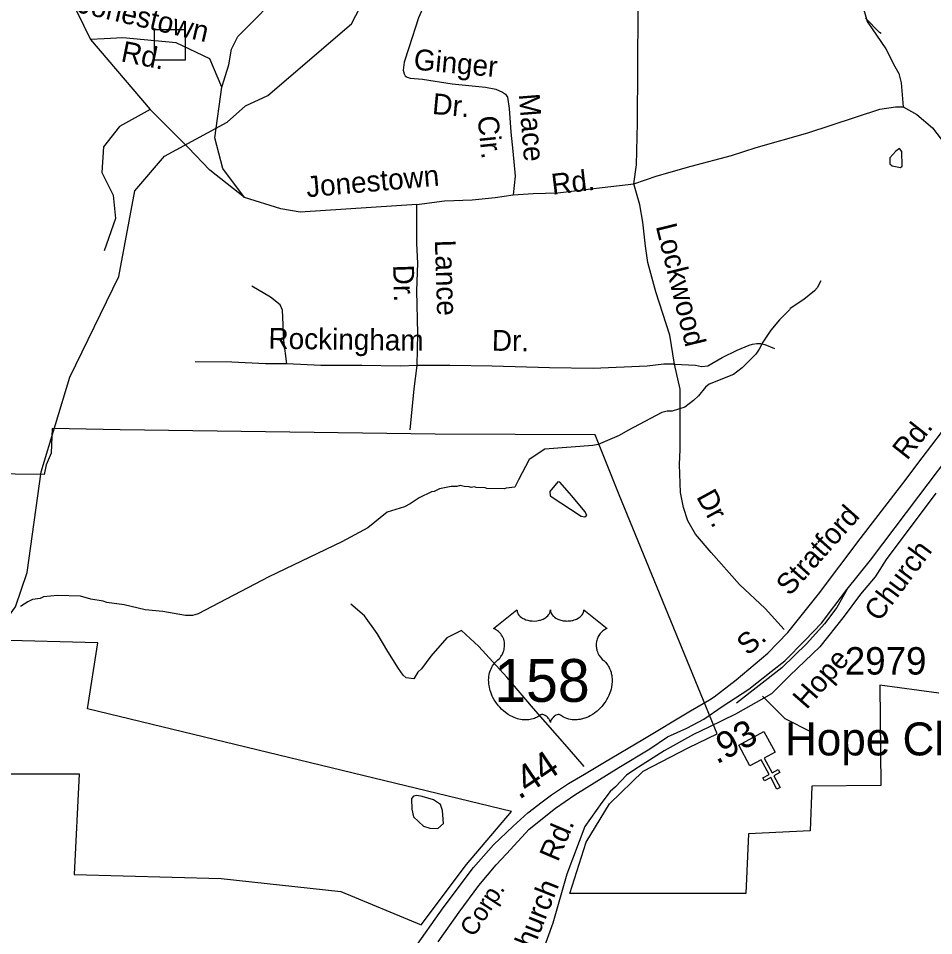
# Model space of a CAD drawing. Extents: x 1547597 to 1699558, y 810033 to 920809.
# Drawn here: x 1601176 to 1605342, y 832105 to 836281 of the extents above; entities that cross this region are included whole.
import ezdxf

# ---------------------------------------------------------------- set-up
doc = ezdxf.new("R2010")
doc.units = 0
for name, color, linetype in [('Exist Boundary Political City Limit New', 7, 'Continuous'), ('Exist Cultural Church CELL', 7, 'Continuous'), ('Exist Cultural Church Label', 7, 'Continuous'), ('Exist Hydrographic Creek Single Shore', 7, 'Continuous'), ('Exist Hydrographic Misc Water Feature', 7, 'Continuous'), ('Exist Railroad Mainline', 7, 'Continuous'), ('Exist Railroad Mainline Label', 7, 'Continuous'), ('Exist Railroad Siding', 7, 'Continuous'), ('Exist Road Non-System Structure Non-Sys Other CELL', 7, 'Continuous'), ('Exist Road Non-System Type 51', 7, 'Continuous'), ('Exist Road Non-System Type 51 Label', 7, 'Continuous'), ('Exist Road Primary US Label', 7, 'Continuous'), ('Exist Road Primary US Mileage Hundredths English Label', 7, 'Continuous'), ('Exist Road Primary US Shield CELL', 7, 'Continuous'), ('Exist Road Primary US Shield Number Label', 7, 'Continuous'), ('Exist Road Primary US UnDivided 4 Lane Attributed', 7, 'Continuous'), ('Exist Road Secondary Mileage Hundredths English Label', 7, 'Continuous'), ('Exist Road Secondary Type 51 Attributed', 7, 'Continuous'), ('Exist Road Secondary Type 51 Label', 7, 'Continuous'), ('Exist Road Secondary Type 51 Number Label', 7, 'Continuous'), ('Map Preparation Boundary City Limit Buffer Line', 7, 'Continuous')]:
    doc.layers.add(name, color=color, linetype=linetype)

msp = doc.modelspace()

# ---------------------------------------------------------------- linework, layer by layer
at = {"layer": 'Exist Boundary Political City Limit New'}
for points in [[(1605365.9, 833208.4), (1605097, 833245), (1605102.2, 832788), (1604787.2, 832785.8), (1604779.4, 832582.1), (1604500, 832569), (1604487, 832297.4), (1603686.3, 832296.5), (1603760.7, 832531), (1603866.7, 832704.6), (1604020.6, 832854.5), (1604228.4, 832961.6), (1604357.1, 833023.4), (1603911.2, 834111.5), (1603801.8, 834385), (1603073.8, 834388.1), (1601638.8, 834408.3), (1601330.5, 834414), (1601324.8, 834301.3), (1601302.3, 834247.8), (1601293.8, 834204.1), (1600367.5, 834215.4)], [(1603421.4, 832669.8), (1601491.4, 833138.1), (1601538.1, 833437.3), (1601077.1, 833450.4), (1601028.9, 833411.5), (1600986.1, 833381.7), (1600719.9, 832841.9), (1601453.4, 832841.9), (1601429.8, 832383.4), (1602099.7, 832365), (1602643.2, 832306.7), (1603010, 832154), (1603216.6, 832429.6), (1603421.4, 832669.8)]]:
    msp.add_lwpolyline(points, dxfattribs=at)
at = {"layer": 'Exist Cultural Church CELL'}
msp.add_lwpolyline([(1604620.5, 832940.2), (1604570.5, 832912.9), (1604606.8, 832846), (1604634.9, 832861.2), (1604642.5, 832847.2), (1604614.4, 832831.9), (1604643, 832779.1), (1604629, 832771.4), (1604600.3, 832824.3), (1604572.2, 832809.1), (1604564.5, 832823.1), (1604592.7, 832838.4), (1604556.4, 832905.3), (1604505.7, 832877.9), (1604454.9, 832971.5), (1604569.7, 833033.7)], close=True, dxfattribs=at)
at = {"layer": 'Exist Hydrographic Creek Single Shore'}
msp.add_lwpolyline([(1600064.7, 831799.1), (1600148.6, 831863), (1600718.7, 832724.7), (1600803.7, 832814.9), (1601019.6, 833404.6), (1601163.6, 833602), (1601215.6, 833758.5), (1601280.6, 834216.7), (1601410.6, 834647.4), (1601633.6, 835105.8), (1601705.6, 835495), (1601841.7, 835653), (1602126.7, 835808.1), (1602210.6, 835881.9), (1602311.6, 835929.1), (1602691.7, 836256.2), (1603153.7, 837143)], dxfattribs=at)
at = {"layer": 'Exist Hydrographic Misc Water Feature'}
for points in [[(1605103.6, 836212.3), (1605095.6, 836216.4), (1605032.6, 836281.2)], [(1605169.3, 835676.7), (1605143, 835646.4), (1605142.7, 835617.9), (1605154, 835609.1), (1605191.9, 835601.5), (1605198.3, 835607.4), (1605197.2, 835674.3), (1605186.3, 835689.1), (1605169.3, 835676.7)], [(1604828.4, 835086.3), (1604811.9, 835054.6), (1604799.8, 835040.8), (1604751.2, 835001.5), (1604688.8, 834960.3), (1604686.6, 834954.3), (1604640.1, 834909), (1604601.4, 834861.6), (1604564.7, 834806.1), (1604548.3, 834774.4), (1604532, 834752.6), (1604471.2, 834689.4), (1604430.8, 834660), (1604320.2, 834615.5), (1604304.1, 834601.8), (1604271.5, 834562.2), (1604249.3, 834540.6), (1604208.9, 834511.1), (1604152.7, 834491.9), (1604128.7, 834492.3), (1604104.6, 834486.6), (1603949.6, 834404.8), (1603911.3, 834381.3), (1603814.8, 834340.7), (1603790.8, 834337), (1603573.1, 834319.6), (1603500.5, 834272.6), (1603452.4, 834179.4), (1603436.3, 834146), (1603396.4, 834142.5), (1603388.3, 834138.6), (1603308.4, 834139.8), (1603300.4, 834143.9), (1603260.4, 834144.4), (1603252.5, 834148.5), (1603236.5, 834144.8), (1603228.5, 834148.9), (1603204.5, 834149.2), (1603186.6, 834153.5), (1603172.5, 834149.7), (1603146.6, 834150), (1603092.5, 834138.8), (1603068.4, 834127.1), (1603056.3, 834125.3), (1603000, 834098.1), (1602959.6, 834070.7), (1602933.5, 834057), (1602855, 834032.7), (1602767.5, 833962.1), (1602649, 833897.1), (1602315.9, 833738.9), (1601994.9, 833569.5), (1601978.8, 833565.7), (1601969.3, 833562.6), (1601937.3, 833563), (1601833.6, 833580.4), (1601753.7, 833587.6), (1601658.1, 833610.9), (1601578.3, 833622), (1601562.4, 833628.2), (1601506.6, 833637), (1601458.7, 833649.7), (1601354.9, 833653.1), (1601290.8, 833648), (1601274.7, 833640.3), (1601240.6, 833634.7), (1601218.6, 833625), (1601186.3, 833603.4)], [(1603695.2, 834107.7), (1603640.6, 834169.6), (1603631.4, 834171.6), (1603594.6, 834127.1), (1603596.9, 834107.9), (1603738.2, 834014.5), (1603754.9, 834012), (1603763.5, 834018.5), (1603753.7, 834036.3), (1603695.2, 834107.7)], [(1603065, 832722.8), (1603014.4, 832737.9), (1602990.4, 832742.3), (1602974.9, 832739.6), (1602965.7, 832729.7), (1602966.4, 832681.5), (1602974.4, 832646.1), (1603019.6, 832603.1), (1603048.7, 832594.5), (1603085.2, 832592.8), (1603111.2, 832615), (1603106.1, 832675.3), (1603098, 832702.1), (1603065, 832722.8)]]:
    msp.add_lwpolyline(points, dxfattribs=at)
at = {"layer": 'Exist Railroad Mainline'}
msp.add_lwpolyline([(1603087.4, 832077), (1603182.9, 832211.8), (1603272.5, 832333.7), (1603351.2, 832427.5), (1603398, 832477), (1603501.4, 832589.5), (1603621.2, 832685.1), (1603709, 832745.6), (1603909.3, 832870.7), (1604049.9, 832954.8), (1604130, 833009.4), (1604218.3, 833049.6), (1604296.6, 833090.6), (1604379.8, 833147.9), (1604500.2, 833227), (1604603.1, 833308), (1604664.7, 833356.3), (1604757.9, 833449.6), (1604831, 833528.2), (1604948.8, 833682.4), (1605054.7, 833814), (1605274.8, 834106), (1605448.8, 834335.6)], dxfattribs=at)
at = {"layer": 'Exist Railroad Siding'}
msp.add_lwpolyline([(1604948.8, 833682.4), (1604901.9, 833598.8), (1604845.9, 833524.7), (1604764.2, 833434.7), (1604650.7, 833324.6), (1604445, 833162.7)], dxfattribs=at)
at = {"layer": 'Exist Road Non-System Structure Non-Sys Other CELL'}
msp.add_lwpolyline([(1601795.9, 836229.4), (1601934.8, 836229.4), (1601934.8, 836090.4), (1601795.9, 836090.4)], close=True, dxfattribs=at)
at = {"layer": 'Exist Road Non-System Type 51'}
for points in [[(1601426.7, 836834.6), (1601406.7, 836620.4), (1601410, 836449.6), (1601440.1, 836315.7), (1601504.7, 836184.7)], [(1602101.5, 835967.6), (1602133.6, 836069.2), (1602146.5, 836141), (1602175.3, 836198.6), (1602262.3, 836285.3), (1602355.3, 836384.1), (1602401.8, 836427.6), (1602462.2, 836454.8), (1602556.3, 836475.5), (1602580, 836482.6), (1602602.4, 836492.9), (1602614.8, 836499.7), (1602624.6, 836508.5), (1602630.8, 836520.6), (1602634.9, 836534.5), (1602637.5, 836572.3), (1602642.3, 836644.2)], [(1603106.4, 836538.3), (1603067.3, 836442.9), (1602997.2, 836283.8), (1602953.4, 836146.4), (1602932.7, 836080.8), (1602928.1, 836044.9), (1602932, 836028.8), (1602937.4, 836019.3), (1602945.7, 836012.7), (1602959.8, 836008.2), (1603015.5, 836003.7), (1603151, 835982.1), (1603302.8, 835968), (1603349, 835957.9), (1603380.4, 835945.1), (1603393.6, 835936), (1603402.7, 835922.4), (1603409.3, 835870.8), (1603417.9, 835762.8), (1603426.7, 835676.6), (1603437.2, 835562.5), (1603427.5, 835476.8)], [(1603978.1, 835527.1), (1603989.2, 835613.3), (1603993.6, 835805.3), (1603995, 836057.1), (1603996.5, 836319), (1603994.4, 836474.9)], [(1605011.1, 836398.5), (1605021.6, 836330.2), (1605039.9, 836267.2), (1605123.9, 836142.8), (1605165.9, 836061.4), (1605184.2, 836029.9), (1605194.7, 835987.9), (1605202.6, 835877.6)], [(1602101.5, 835967.6), (1602047.8, 836096.5), (1601893.7, 836170), (1601651.5, 836192), (1601567.1, 836188.3), (1601504.7, 836184.7)], [(1601504.7, 836184.7), (1601776.2, 835865.2)], [(1602205.6, 835464.9), (1602106.5, 835597.1), (1602069.8, 835736.6), (1602101.5, 835967.6)], [(1601776.2, 835865.2), (1601636.8, 835788), (1601563.4, 835696.2), (1601556.1, 835578.7), (1601607.4, 835475.9), (1601618.5, 835369.4), (1601567.1, 835222.5)], [(1602205.6, 835464.9), (1602047.8, 835589.7), (1601948.7, 835692.6), (1601776.2, 835865.2)], [(1603978.1, 835527.1), (1604083.1, 835563.9), (1604237.9, 835608.5), (1604421.5, 835655.8), (1604534.3, 835692.5), (1604769.7, 835759.5), (1605097.7, 835867.1), (1605168.5, 835877.6), (1605202.6, 835877.6)], [(1605202.6, 835877.6), (1605265.6, 835843.5), (1605336.4, 835783.1), (1605504.3, 835563.9), (1605635.5, 835385.4), (1605771, 835207.7), (1605834.6, 835117), (1605879.8, 835046.3)], [(1603427.5, 835476.8), (1603519.5, 835483.6), (1603631.4, 835486.1), (1603807.5, 835507.9), (1603978.1, 835527.1)], [(1604163.1, 834706.1), (1604141.2, 834838.5), (1604077, 835036.4), (1604041, 835170), (1604030.8, 835244.5), (1604017.9, 835352.4), (1604004.3, 835432.6), (1603978.1, 835527.1)], [(1602989.2, 835434), (1602458.8, 835398.8), (1602370.7, 835413.5), (1602205.6, 835464.9)], [(1602989.2, 835434), (1603115.2, 835449.7), (1603241.1, 835455), (1603346, 835465.5), (1603427.5, 835476.8)], [(1602990.8, 834699.8), (1602994.5, 834845.9), (1602989.2, 835040.1), (1602994.5, 835166.2), (1602989.2, 835255.4), (1602989.2, 835434)], [(1602398.2, 834707.5), (1602384.9, 834814.6), (1602380.2, 834920.6), (1602378.7, 834952.6), (1602367, 834976.7), (1602323.5, 835011.4), (1602238.2, 835062.3)], [(1604163.1, 834706.1), (1604258.2, 834701.6), (1604284.9, 834696), (1604314.8, 834699.6), (1604379.2, 834736.9), (1604447.5, 834770), (1604501.8, 834793.3), (1604517.9, 834798.3), (1604537.8, 834800.7), (1604556, 834800.2), (1604573.7, 834796.2), (1604617.5, 834777.7)], [(1602398.2, 834707.5), (1602300.6, 834707.5), (1602147.1, 834715.2), (1601980.2, 834717.8)], [(1602990.8, 834699.8), (1602913.8, 834697.2), (1602739.2, 834699.8), (1602552.3, 834699.8), (1602398.2, 834707.5)], [(1602960, 834406.9), (1602978, 834594.5), (1602990.8, 834699.8)], [(1604163.1, 834706.1), (1604113.5, 834706.1), (1604038.5, 834697.2), (1603792, 834686.9), (1603594.2, 834689.5), (1603332.3, 834697.2), (1603139.8, 834699.8), (1602990.8, 834699.8)], [(1604661.1, 833499.1), (1604575.6, 833594.6), (1604458.3, 833702.8), (1604329.9, 833849.4), (1604257.7, 833932.9), (1604223.9, 833993.8), (1604203.6, 834054.7), (1604190.1, 834121.9), (1604185.6, 834250.5), (1604187.9, 834318.1), (1604187.9, 834392.6), (1604187.9, 834473.8), (1604187.9, 834593.3), (1604163.1, 834706.1)], [(1603751.6, 832875.7), (1603683.9, 832952), (1603520.2, 833138.4), (1603398.7, 833281.6), (1603272.6, 833421), (1603192.8, 833494.3), (1603126.2, 833460.5), (1603053.1, 833377.4), (1603010.3, 833320.2), (1602994.1, 833303.9), (1602975.5, 833274), (1602942, 833278.2), (1602927.7, 833291.1), (1602906.7, 833320.6), (1602857.7, 833399.2), (1602808.9, 833479.9), (1602752.1, 833560.5), (1602688.7, 833613.4)], [(1604786.2, 833030.9), (1604667, 833092.4), (1604562.5, 833195.5)]]:
    msp.add_lwpolyline(points, dxfattribs=at)
at = {"layer": 'Exist Road Primary US Shield CELL'}
msp.add_lwpolyline([(1603445.6, 833588), (1603445.9, 833583.6), (1603446.9, 833578.4), (1603447.8, 833575.7), (1603450.2, 833570.5), (1603454.2, 833564.4), (1603459.8, 833558.5), (1603466.2, 833553.3), (1603470.5, 833550.5), (1603477.7, 833546.6), (1603485.9, 833543.2), (1603495.1, 833540.5), (1603504.4, 833538.6), (1603514.7, 833537.5), (1603524.8, 833537.3), (1603535.7, 833538.1), (1603547.8, 833540.5), (1603553.3, 833541.9), (1603559.6, 833544), (1603565.3, 833546.4), (1603571.7, 833549.8), (1603576.7, 833553.1), (1603580.7, 833556), (1603586.4, 833561.4), (1603590.9, 833567), (1603592.8, 833570.1), (1603594.4, 833573.1), (1603596.6, 833579.5), (1603597.2, 833582.3), (1603597.7, 833588.2), (1603598.1, 833583.3), (1603598.6, 833580.2), (1603599.4, 833577.2), (1603600.6, 833574), (1603602.9, 833569.5), (1603605.4, 833565.7), (1603610.1, 833560.1), (1603613.1, 833557.3), (1603615.8, 833555.1), (1603623, 833550.2), (1603631.4, 833545.9), (1603635.6, 833544.1), (1603639.9, 833542.6), (1603645.3, 833541), (1603650.8, 833539.6), (1603656.4, 833538.7), (1603662, 833537.9), (1603667.8, 833537.4), (1603672.5, 833537.3), (1603678.3, 833537.4), (1603683.6, 833537.7), (1603689.1, 833538.3), (1603695.1, 833539.3), (1603699.9, 833540.4), (1603706.3, 833542.1), (1603712.1, 833544.2), (1603717.2, 833546.4), (1603723.8, 833549.8), (1603729.1, 833553.1), (1603733, 833556.3), (1603737.7, 833560.5), (1603742, 833565.6), (1603744.6, 833569.3), (1603746.4, 833573.2), (1603748.1, 833577.2), (1603749.2, 833581.5), (1603749.7, 833585.2), (1603749.8, 833588.3), (1603856.1, 833503.7), (1603853.6, 833502.7), (1603847.8, 833499.9), (1603843.2, 833497.2), (1603835.9, 833492), (1603832.7, 833489.2), (1603829.6, 833486.3), (1603826.7, 833483.1), (1603824.2, 833480.2), (1603821.1, 833475.9), (1603818.3, 833471.6), (1603815.6, 833466.9), (1603813.7, 833462.8), (1603810.4, 833454.3), (1603808.8, 833448.9), (1603807.8, 833444.3), (1603806.6, 833434.8), (1603806.3, 833430.3), (1603806.3, 833425.8), (1603806.5, 833421.1), (1603806.9, 833416.6), (1603807.8, 833411.9), (1603808.5, 833407.8), (1603809.8, 833402.7), (1603811.7, 833396.8), (1603814, 833391.1), (1603818.9, 833381.8), (1603825.1, 833372.4), (1603829.6, 833367.1), (1603834, 833362.6), (1603840.6, 833357.1), (1603844.1, 833353.9), (1603848.2, 833349.9), (1603854.8, 833342.1), (1603857.5, 833338.5), (1603860.3, 833334.4), (1603862.8, 833330.2), (1603865.3, 833325.7), (1603867.3, 833321.7), (1603871, 833312.6), (1603873.8, 833303.8), (1603875, 833299.1), (1603877, 833288.7), (1603877.7, 833283.5), (1603878.6, 833273.4), (1603878.6, 833261.1), (1603877.7, 833249.4), (1603875.5, 833235.8), (1603873.6, 833227.6), (1603870.8, 833218.1), (1603868.1, 833209.9), (1603863.3, 833197.8), (1603859, 833189), (1603853.4, 833178.7), (1603849.6, 833172.4), (1603845.1, 833165.8), (1603839.5, 833158.1), (1603833, 833150), (1603825.1, 833141.4), (1603818.8, 833135), (1603810.5, 833127.6), (1603805.5, 833123.5), (1603798.3, 833118.1), (1603788.6, 833111.5), (1603778.9, 833105.9), (1603770.7, 833101.7), (1603763.4, 833098.6), (1603754, 833095), (1603738.3, 833090.7), (1603732.6, 833089.5), (1603725.8, 833088.5), (1603719.5, 833087.9), (1603713.3, 833087.5), (1603705, 833087.5), (1603696.8, 833088.1), (1603689, 833089.2), (1603680.9, 833090.9), (1603672.4, 833093.4), (1603664.7, 833096.5), (1603657, 833100.3), (1603643.8, 833108.6), (1603640, 833110.6), (1603637.9, 833111.2), (1603632.8, 833111.4), (1603628, 833110.4), (1603623.1, 833108.5), (1603620.2, 833106.9), (1603616.3, 833104.3), (1603613.2, 833101.9), (1603609.6, 833098.5), (1603607.1, 833095.6), (1603605.2, 833093.3), (1603601.5, 833087.5), (1603600.2, 833084.7), (1603598.8, 833081.1), (1603597.6, 833075.9), (1603595.9, 833082.5), (1603593.9, 833086.9), (1603591.7, 833090.7), (1603589.3, 833094), (1603585.6, 833098.3), (1603582.3, 833101.5), (1603578.3, 833104.8), (1603574, 833107.3), (1603570.6, 833109.1), (1603567.5, 833110.3), (1603563.6, 833111.2), (1603560.5, 833111.5), (1603557.9, 833111.4), (1603554.4, 833110.6), (1603549.6, 833107.1), (1603545, 833104), (1603540.1, 833100.9), (1603534.2, 833097.8), (1603529.8, 833095.8), (1603524.7, 833093.8), (1603518.7, 833091.8), (1603512.1, 833090.1), (1603505.4, 833088.7), (1603499.5, 833087.8), (1603493.2, 833087.2), (1603487.5, 833087), (1603481.5, 833087.1), (1603475.9, 833087.5), (1603469.5, 833088.1), (1603461.4, 833089.3), (1603454.8, 833090.8), (1603447.7, 833092.7), (1603440.5, 833095), (1603432.8, 833097.9), (1603423.1, 833102.1), (1603416.4, 833105.6), (1603405.8, 833111.7), (1603393.4, 833120.3), (1603384, 833127.9), (1603377.1, 833134.1), (1603367, 833144.4), (1603361.1, 833151.1), (1603351.8, 833163.2), (1603345.8, 833171.9), (1603341.9, 833178.3), (1603336.3, 833188.6), (1603333.2, 833195.1), (1603329.2, 833204.5), (1603326, 833213.1), (1603323.4, 833221.2), (1603322, 833226.5), (1603319.9, 833235.6), (1603318.7, 833242), (1603317.5, 833250.9), (1603316.9, 833260.2), (1603316.7, 833268.8), (1603317, 833276), (1603317.8, 833284.4), (1603319.2, 833293.2), (1603320.9, 833300.8), (1603322.4, 833306.3), (1603324.7, 833312.9), (1603327.7, 833320.3), (1603331.2, 833327.3), (1603334.5, 833333.2), (1603338.7, 833339.4), (1603342.9, 833344.8), (1603348.3, 833350.7), (1603354, 833356.1), (1603359.1, 833360.3), (1603365.3, 833366.3), (1603368.5, 833370), (1603372.4, 833375), (1603375.4, 833379.7), (1603377.9, 833384), (1603381.1, 833390.2), (1603383.1, 833394.8), (1603385.5, 833402), (1603386.7, 833407), (1603388, 833413.5), (1603388.8, 833419.6), (1603389.1, 833427.2), (1603388.9, 833433.4), (1603388.1, 833440.8), (1603386.7, 833447.8), (1603385.1, 833454), (1603382.4, 833461), (1603380, 833466.2), (1603375.9, 833473.1), (1603371.4, 833479.6), (1603366.7, 833484.9), (1603362, 833489.6), (1603357.5, 833493.1), (1603353.2, 833496.2), (1603347.8, 833499.4), (1603342.6, 833502), (1603339.3, 833503.3)], close=True, dxfattribs=at)
at = {"layer": 'Exist Road Primary US UnDivided 4 Lane Attributed'}
msp.add_lwpolyline([(1602975.1, 832040.5), (1603109.1, 832231.2), (1603247.6, 832415.4), (1603339.1, 832519), (1603429, 832604.1), (1603494.9, 832663.5), (1603560, 832714.9), (1603603.1, 832745.9), (1603680.2, 832798.1), (1603752.9, 832840.5), (1603844.4, 832894.2), (1604019.1, 832997.8), (1604235.5, 833128.7), (1604322.5, 833178.6), (1604342.8, 833191.6), (1604443.5, 833269.4), (1604587.4, 833390.9), (1604678.1, 833485.2), (1604817.9, 833660.1), (1605007.8, 833911.2), (1605202.2, 834163.5), (1605289.9, 834280.4), (1605422.3, 834453.2)], dxfattribs=at)
at = {"layer": 'Exist Road Secondary Type 51 Attributed'}
msp.add_lwpolyline([(1605352.7, 834119.2), (1605126.5, 833816.7), (1605075.6, 833738.7), (1605009.1, 833659.7), (1604934.2, 833559.2), (1604824.6, 833420.4), (1604687.1, 833288.8), (1604603.4, 833205.1), (1604439.7, 833113.2), (1604318.7, 833053.4), (1604249.1, 833020.1), (1604116, 832946.8), (1603981.6, 832861.9), (1603944.6, 832835.7), (1603893.9, 832782.5), (1603869.4, 832761.1), (1603831.5, 832711.1), (1603754.1, 832602.2), (1603672.6, 832385.3), (1603608.3, 832161.5), (1603551.5, 832003.1)], dxfattribs=at)
at = {"layer": 'Map Preparation Boundary City Limit Buffer Line'}
for points in [[(1605365.9, 833208.4), (1605097, 833245), (1605102.2, 832788), (1604787.2, 832785.8), (1604779.4, 832582.1), (1604500, 832569), (1604487, 832297.4), (1603686.3, 832296.5), (1603760.7, 832531), (1603866.7, 832704.6), (1604020.6, 832854.5), (1604228.4, 832961.6), (1604357.1, 833023.4), (1603911.2, 834111.5), (1603801.8, 834385), (1603073.8, 834388.1), (1601638.8, 834408.3), (1601330.5, 834414), (1601324.8, 834301.3), (1601302.3, 834247.8), (1601293.8, 834204.1), (1600367.5, 834215.4)], [(1603421.4, 832669.8), (1601491.4, 833138.1), (1601538.1, 833437.3), (1601077.1, 833450.4), (1601028.9, 833411.5), (1600986.1, 833381.7), (1600719.9, 832841.9), (1601453.4, 832841.9), (1601429.8, 832383.4), (1602099.7, 832365), (1602643.2, 832306.7), (1603010, 832154), (1603216.6, 832429.6), (1603421.4, 832669.8)]]:
    msp.add_lwpolyline(points, dxfattribs=at)

# ---------------------------------------------------------------- texts
at = {"layer": 'Exist Cultural Church Label'}
msp.add_text('Hope Church', height=150, dxfattribs=at).set_placement((1604665.3, 832925.5))
at = {"layer": 'Exist Railroad Mainline Label'}
msp.add_text('Corp.', height=82.02, rotation=57.27, dxfattribs=at).set_placement((1603249.1, 832094.7))
at = {"layer": 'Exist Road Non-System Type 51 Label'}
for s, rotation, p in [('Jonestown', 346.8914, (1601438.4, 836309.7)), ('Rd.', 348.6543, (1601638.9, 836085.8)), ('Ginger', 354.6976, (1602972.7, 836048.1)), ('Dr.', 354.6976, (1603057.1, 835846)), ('Mace', 274.5595, (1603453.5, 835935.5)), ('Cir.', 275.8632, (1603265.7, 835833.3)), ('Jonestown', 5.0383, (1602489.9, 835466.1)), ('Rd.', 6.7567, (1603607.5, 835477.4)), ('Lockwood', 283.8709, (1604076.9, 835334.8)), ('Lance', 271.7885, (1603071.6, 835271.3)), ('Dr.', 271.7885, (1602881.6, 835158)), ('Rockingham', 359.2355, (1602314.1, 834776.9)), ('Dr.', 359.2322, (1603330.8, 834767.7)), ('Dr.', 298.6802, (1604259.8, 834103.3))]:
    msp.add_text(s, height=95, rotation=rotation, dxfattribs=at).set_placement(p)
at = {"layer": 'Exist Road Primary US Label'}
for s, rotation, p in [('Rd.', 51.7776, (1605220.9, 834265.5)), ('Stratford', 48.3482, (1604686.9, 833647.6)), ('S.', 40.4893, (1604496.6, 833376.5))]:
    msp.add_text(s, height=95, rotation=rotation, dxfattribs=at).set_placement(p)
at = {"layer": 'Exist Road Primary US Mileage Hundredths English Label'}
msp.add_text('.44', height=125, rotation=34.0772, dxfattribs=at).set_placement((1603455.5, 832721.6))
at = {"layer": 'Exist Road Primary US Shield Number Label'}
msp.add_text('158', height=195, dxfattribs=at).set_placement((1603341.7, 833169.2))
at = {"layer": 'Exist Road Secondary Mileage Hundredths English Label'}
msp.add_text('.93', height=120, rotation=28.6716, dxfattribs=at).set_placement((1604355, 832883.4))
at = {"layer": 'Exist Road Secondary Type 51 Label'}
for s, rotation, p in [('Church', 53.2758, (1605094.6, 833529.7)), ('Hope', 48.7853, (1604763.5, 833131)), ('Rd.', 67.0211, (1603631.7, 832437.3)), ('Church', 68.3435, (1603487.9, 831956.4))]:
    msp.add_text(s, height=95, rotation=rotation, dxfattribs=at).set_placement(p)
at = {"layer": 'Exist Road Secondary Type 51 Number Label'}
msp.add_text('2979', height=125, dxfattribs=at).set_placement((1604937.6, 833293.4))

doc.saveas('drawing.dxf')
